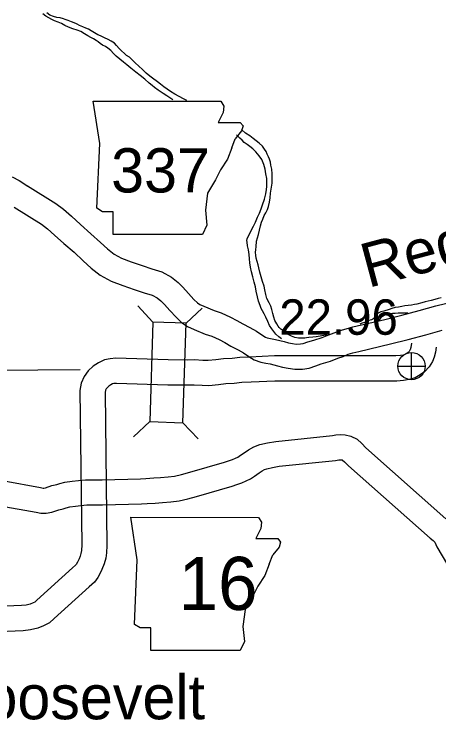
# Model space of a CAD drawing. Extents: x -939622 to -934222, y 1383701 to 1385301.
# Drawn here: x -936447.31 to -936432.12, y 1384640.62 to 1384665.88 of the extents above; entities that cross this region are included whole.
import ezdxf

# ---------------------------------------------------------------- set-up
doc = ezdxf.new("R2010")
doc.units = 0
for name, color, linetype in [('10', 7, 'Continuous'), ('2', 7, 'Continuous'), ('20', 7, 'Continuous'), ('24', 7, 'Continuous'), ('25', 7, 'Continuous'), ('26', 7, 'Continuous'), ('Level 10', 7, 'Continuous'), ('Level 21', 7, 'Continuous'), ('Level 9', 7, 'Continuous')]:
    doc.layers.add(name, color=color, linetype=linetype)

msp = doc.modelspace()

# ---------------------------------------------------------------- linework, layer by layer
at = {"layer": '10'}
for points in [[(-936433.1, 1384654.103), (-936433.125, 1384653.954), (-936433.144, 1384653.87), (-936433.152, 1384653.85), (-936433.18, 1384653.802), (-936433.213, 1384653.768), (-936433.263, 1384653.733), (-936433.329, 1384653.695), (-936433.388, 1384653.677), (-936433.494, 1384653.658), (-936433.655, 1384653.645), (-936436.454, 1384653.645), (-936438, 1384653.648), (-936438.882, 1384653.608), (-936439.232, 1384653.588), (-936439.513, 1384653.561), (-936439.824, 1384653.539), (-936440.092, 1384653.506), (-936440.374, 1384653.484), (-936440.555, 1384653.488), (-936440.853, 1384653.503), (-936441.123, 1384653.501), (-936441.797, 1384653.507), (-936443.673, 1384653.567), (-936443.877, 1384653.547), (-936444.077, 1384653.504), (-936444.286, 1384653.406), (-936444.484, 1384653.277), (-936444.655, 1384653.117), (-936444.809, 1384652.914), (-936444.905, 1384652.671), (-936444.953, 1384652.413), (-936444.89, 1384646.889), (-936444.904, 1384646.689), (-936444.917, 1384646.579), (-936444.941, 1384646.486), (-936444.983, 1384646.382), (-936445.046, 1384646.266), (-936445.089, 1384646.182), (-936445.109, 1384646.153), (-936445.217, 1384646.06), (-936446.493, 1384644.908), (-936446.571, 1384644.834), (-936446.627, 1384644.805), (-936446.732, 1384644.764), (-936446.873, 1384644.729), (-936447.049, 1384644.711), (-936448.152, 1384644.666)], [(-936432.212, 1384653.958), (-936432.241, 1384653.782), (-936432.282, 1384653.6), (-936432.342, 1384653.45), (-936432.459, 1384653.254), (-936432.626, 1384653.08), (-936432.782, 1384652.972), (-936432.965, 1384652.866), (-936433.174, 1384652.801), (-936433.379, 1384652.764), (-936433.619, 1384652.745), (-936436.455, 1384652.745), (-936437.98, 1384652.748), (-936438.836, 1384652.709), (-936439.163, 1384652.691), (-936439.438, 1384652.664), (-936439.737, 1384652.643), (-936440.002, 1384652.611), (-936440.348, 1384652.583), (-936440.587, 1384652.588), (-936440.871, 1384652.603), (-936441.123, 1384652.6), (-936441.816, 1384652.607), (-936443.642, 1384652.666), (-936443.737, 1384652.656), (-936443.788, 1384652.646), (-936443.847, 1384652.618), (-936443.926, 1384652.566), (-936443.985, 1384652.511), (-936444.017, 1384652.469), (-936444.036, 1384652.422), (-936444.052, 1384652.335), (-936443.99, 1384646.862), (-936444.008, 1384646.604), (-936444.031, 1384646.413), (-936444.084, 1384646.204), (-936444.168, 1384645.998), (-936444.249, 1384645.847), (-936444.316, 1384645.718), (-936444.435, 1384645.545), (-936444.622, 1384645.385), (-936445.882, 1384644.246), (-936446.045, 1384644.093), (-936446.255, 1384643.984), (-936446.459, 1384643.904), (-936446.718, 1384643.84), (-936446.985, 1384643.813), (-936448.129, 1384643.767)]]:
    msp.add_lwpolyline(points, dxfattribs=at)
at = {"layer": '2'}
msp.add_lwpolyline([(-936444.948, 1384653.155), (-936452.528, 1384653.09), (-936452.558, 1384653.089), (-936460.837, 1384653), (-936468.697, 1384652.791), (-936468.954, 1384652.794), (-936476.774, 1384652.811), (-936476.996, 1384652.818), (-936484.56, 1384652.835), (-936485.025, 1384652.843), (-936487.427, 1384652.852)], dxfattribs=at)
at = {"layer": '20'}
for p, q in [((-936442.343, 1384654.857), (-936442.884, 1384655.435)), ((-936441.155, 1384654.819), (-936440.578, 1384655.361)), ((-936442.458, 1384651.295), (-936443.036, 1384650.753)), ((-936441.27, 1384651.257), (-936440.729, 1384650.679))]:
    msp.add_line(p, q, dxfattribs=at)
msp.add_lwpolyline([(-936442.343, 1384654.857), (-936442.458, 1384651.295), (-936441.27, 1384651.257), (-936441.155, 1384654.819)], close=True, dxfattribs=at)
at = {"layer": '26'}
for p, q in [((-936433.094, 1384652.796), (-936433.094, 1384653.771)), ((-936433.582, 1384653.283), (-936432.607, 1384653.283))]:
    msp.add_line(p, q, dxfattribs=at)
msp.add_circle((-936433.094, 1384653.283), 0.487, dxfattribs=at)
at = {"layer": 'Level 10'}
for points in [[(-936447.38, 1384660.059), (-936447.124, 1384659.926), (-936446.822, 1384659.729)], [(-936446.83, 1384659.734), (-936445.816, 1384659.104), (-936445.539, 1384658.897), (-936445.256, 1384658.644), (-936444.929, 1384658.347), (-936444.56, 1384658.023), (-936444.224, 1384657.707), (-936443.971, 1384657.475), (-936443.732, 1384657.287), (-936443.473, 1384657.145), (-936443.12, 1384657.02), (-936442.726, 1384656.879), (-936442.386, 1384656.769), (-936442.023, 1384656.66), (-936441.675, 1384656.472), (-936441.444, 1384656.274), (-936441.277, 1384656.106), (-936441.076, 1384655.879), (-936440.875, 1384655.669), (-936440.746, 1384655.544), (-936440.671, 1384655.491), (-936440.521, 1384655.427), (-936440.157, 1384655.273), (-936439.904, 1384655.188), (-936439.57, 1384655.038), (-936439.34, 1384654.91), (-936439.131, 1384654.794), (-936438.874, 1384654.665), (-936438.634, 1384654.528), (-936438.418, 1384654.384), (-936438.316, 1384654.318), (-936438.253, 1384654.294), (-936438.141, 1384654.276), (-936437.962, 1384654.239), (-936437.809, 1384654.205), (-936437.655, 1384654.167), (-936437.495, 1384654.122), (-936437.354, 1384654.091), (-936437.219, 1384654.073), (-936437.071, 1384654.077), (-936436.967, 1384654.091), (-936436.802, 1384654.148), (-936436.594, 1384654.216), (-936436.295, 1384654.308), (-936436.049, 1384654.406), (-936435.862, 1384654.475), (-936435.647, 1384654.558), (-936435.436, 1384654.621), (-936435.197, 1384654.685), (-936434.055, 1384654.953), (-936433.436, 1384655.107), (-936432.819, 1384655.272), (-936432.222, 1384655.436), (-936431.532, 1384655.608)], [(-936447.305, 1384658.97), (-936446.324, 1384658.36), (-936446.11, 1384658.2), (-936445.859, 1384657.975), (-936445.528, 1384657.675), (-936445.166, 1384657.357), (-936444.837, 1384657.047), (-936444.554, 1384656.788), (-936444.23, 1384656.534), (-936443.843, 1384656.321), (-936443.421, 1384656.172), (-936443.016, 1384656.027), (-936442.654, 1384655.909), (-936442.369, 1384655.824), (-936442.187, 1384655.726), (-936442.057, 1384655.614), (-936441.934, 1384655.49), (-936441.738, 1384655.27), (-936441.514, 1384655.034), (-936441.322, 1384654.849), (-936441.11, 1384654.699), (-936440.872, 1384654.599), (-936440.477, 1384654.431), (-936440.233, 1384654.349), (-936439.972, 1384654.232), (-936439.776, 1384654.123), (-936439.553, 1384653.999), (-936439.299, 1384653.871), (-936439.106, 1384653.761), (-936438.913, 1384653.632), (-936438.722, 1384653.509), (-936438.482, 1384653.42), (-936438.305, 1384653.391), (-936438.152, 1384653.359), (-936438.015, 1384653.329), (-936437.885, 1384653.296), (-936437.713, 1384653.248), (-936437.51, 1384653.204), (-936437.266, 1384653.171), (-936437, 1384653.179), (-936436.758, 1384653.21), (-936436.513, 1384653.296), (-936436.322, 1384653.359), (-936435.996, 1384653.458), (-936435.726, 1384653.566), (-936435.545, 1384653.633), (-936435.356, 1384653.706), (-936435.192, 1384653.755), (-936434.978, 1384653.811), (-936433.843, 1384654.079), (-936433.211, 1384654.235), (-936432.583, 1384654.404), (-936431.995, 1384654.566)], [(-936447.668, 1384649.173), (-936446.364, 1384648.936), (-936446.271, 1384648.919), (-936446.248, 1384648.919), (-936446.191, 1384648.93), (-936445.965, 1384649.005), (-936445.779, 1384649.051), (-936445.67, 1384649.081), (-936445.493, 1384649.124), (-936445.229, 1384649.169), (-936445.011, 1384649.188), (-936444.753, 1384649.214), (-936444.157, 1384649.215), (-936442.791, 1384649.254), (-936442.592, 1384649.265), (-936442.309, 1384649.279), (-936442.076, 1384649.293), (-936441.803, 1384649.318), (-936441.573, 1384649.35), (-936441.318, 1384649.409), (-936441.028, 1384649.489), (-936439.783, 1384649.84), (-936439.637, 1384649.891), (-936439.497, 1384649.941), (-936439.389, 1384649.986), (-936439.312, 1384650.027), (-936439.212, 1384650.094), (-936439.043, 1384650.207), (-936438.924, 1384650.287), (-936438.74, 1384650.4), (-936438.516, 1384650.476), (-936438.244, 1384650.538), (-936437.951, 1384650.589), (-936435.924, 1384650.8), (-936435.8, 1384650.819), (-936435.646, 1384650.831), (-936435.464, 1384650.826), (-936435.26, 1384650.778), (-936435.044, 1384650.663), (-936434.868, 1384650.508), (-936434.725, 1384650.361), (-936431.864, 1384647.821)], [(-936447.818, 1384648.285), (-936446.523, 1384648.05), (-936446.351, 1384648.019), (-936446.164, 1384648.019), (-936445.965, 1384648.057), (-936445.715, 1384648.14), (-936445.549, 1384648.181), (-936445.444, 1384648.21), (-936445.312, 1384648.242), (-936445.115, 1384648.276), (-936444.927, 1384648.292), (-936444.707, 1384648.314), (-936444.144, 1384648.315), (-936442.753, 1384648.355), (-936442.545, 1384648.366), (-936442.259, 1384648.38), (-936442.007, 1384648.396), (-936441.699, 1384648.423), (-936441.409, 1384648.465), (-936441.098, 1384648.536), (-936440.786, 1384648.622), (-936439.513, 1384648.981), (-936439.338, 1384649.042), (-936439.169, 1384649.102), (-936439.005, 1384649.172), (-936438.851, 1384649.252), (-936438.709, 1384649.347), (-936438.542, 1384649.46), (-936438.437, 1384649.53), (-936438.355, 1384649.58), (-936438.271, 1384649.609), (-936438.066, 1384649.656), (-936437.827, 1384649.697), (-936435.81, 1384649.907), (-936435.696, 1384649.924), (-936435.622, 1384649.93), (-936435.582, 1384649.929), (-936435.58, 1384649.929), (-936435.559, 1384649.918), (-936435.489, 1384649.856), (-936435.348, 1384649.711), (-936432.433, 1384647.123), (-936432.326, 1384647.043), (-936432.286, 1384647.01), (-936432.265, 1384646.977), (-936432.187, 1384646.812), (-936431.813, 1384646.169)]]:
    msp.add_lwpolyline(points, dxfattribs=at)
at = {"layer": 'Level 21'}
for p, q in [((-936444.247, 1384661.246), (-936444.476, 1384662.768)), ((-936444.476, 1384662.768), (-936439.912, 1384662.766)), ((-936439.912, 1384662.766), (-936439.806, 1384662.591)), ((-936439.908, 1384662.768), (-936439.908, 1384662.768)), ((-936439.806, 1384662.591), (-936439.832, 1384662.362)), ((-936439.832, 1384662.362), (-936440.009, 1384662.007)), ((-936440.009, 1384662.007), (-936439.223, 1384662.007)), ((-936439.223, 1384662.007), (-936439.121, 1384661.88)), ((-936439.172, 1384661.702), (-936439.4, 1384661.423)), ((-936439.121, 1384661.88), (-936439.172, 1384661.702)), ((-936439.527, 1384661.093), (-936439.4, 1384661.423)), ((-936444.349, 1384658.936), (-936444.247, 1384661.246)), ((-936439.527, 1384661.093), (-936439.68, 1384660.687)), ((-936439.68, 1384660.687), (-936439.933, 1384660.307)), ((-936439.933, 1384660.307), (-936440.111, 1384659.951)), ((-936440.111, 1384659.951), (-936440.39, 1384659.469)), ((-936440.39, 1384659.469), (-936440.466, 1384658.86)), ((-936444.146, 1384658.809), (-936444.349, 1384658.936)), ((-936443.765, 1384658.809), (-936444.146, 1384658.809)), ((-936443.765, 1384657.997), (-936443.765, 1384658.809)), ((-936440.466, 1384658.86), (-936440.416, 1384658.327)), ((-936440.416, 1384658.327), (-936440.568, 1384657.997)), ((-936440.568, 1384657.997), (-936443.765, 1384657.997)), ((-936442.904, 1384646.349), (-936443.132, 1384647.872)), ((-936443.132, 1384647.872), (-936438.568, 1384647.87)), ((-936438.568, 1384647.87), (-936438.463, 1384647.694)), ((-936438.565, 1384647.872), (-936438.565, 1384647.872)), ((-936438.463, 1384647.694), (-936438.489, 1384647.466)), ((-936438.489, 1384647.466), (-936438.666, 1384647.111)), ((-936438.666, 1384647.111), (-936437.879, 1384647.111)), ((-936437.879, 1384647.111), (-936437.778, 1384646.984)), ((-936437.829, 1384646.806), (-936438.057, 1384646.527)), ((-936437.778, 1384646.984), (-936437.829, 1384646.806)), ((-936438.184, 1384646.197), (-936438.057, 1384646.527)), ((-936443.006, 1384644.04), (-936442.904, 1384646.349)), ((-936438.184, 1384646.197), (-936438.336, 1384645.791)), ((-936438.336, 1384645.791), (-936438.59, 1384645.41)), ((-936438.59, 1384645.41), (-936438.768, 1384645.055)), ((-936438.768, 1384645.055), (-936439.047, 1384644.573)), ((-936439.047, 1384644.573), (-936439.123, 1384643.964)), ((-936442.803, 1384643.913), (-936443.006, 1384644.04)), ((-936442.422, 1384643.913), (-936442.803, 1384643.913)), ((-936442.422, 1384643.101), (-936442.422, 1384643.913)), ((-936439.123, 1384643.964), (-936439.072, 1384643.431)), ((-936439.072, 1384643.431), (-936439.224, 1384643.101)), ((-936439.224, 1384643.101), (-936442.422, 1384643.101))]:
    msp.add_line(p, q, dxfattribs=at)
at = {"layer": 'Level 9'}
for points in [[(-936441.632, 1384662.812), (-936441.666, 1384662.837), (-936441.841, 1384662.959), (-936441.978, 1384663.042), (-936442.161, 1384663.158), (-936442.287, 1384663.254), (-936442.373, 1384663.323), (-936442.474, 1384663.414), (-936442.634, 1384663.548), (-936442.796, 1384663.679), (-936442.958, 1384663.807), (-936443.133, 1384663.944), (-936443.28, 1384664.063), (-936443.4, 1384664.159), (-936443.526, 1384664.27), (-936443.655, 1384664.378), (-936443.753, 1384664.466), (-936443.855, 1384664.574), (-936443.962, 1384664.665), (-936444.039, 1384664.717), (-936444.148, 1384664.774), (-936444.231, 1384664.826), (-936444.304, 1384664.884), (-936444.375, 1384664.939), (-936444.469, 1384664.994), (-936444.57, 1384665.045), (-936444.667, 1384665.1), (-936444.792, 1384665.181), (-936444.92, 1384665.253), (-936445.05, 1384665.303), (-936445.214, 1384665.356), (-936445.365, 1384665.409), (-936445.496, 1384665.475), (-936445.615, 1384665.541), (-936445.739, 1384665.592), (-936445.86, 1384665.643), (-936445.958, 1384665.688), (-936446.067, 1384665.748), (-936446.171, 1384665.806), (-936446.284, 1384665.887)], [(-936441.127, 1384662.793), (-936441.25, 1384662.854), (-936441.405, 1384662.931), (-936441.56, 1384663.014), (-936441.716, 1384663.112), (-936441.838, 1384663.193), (-936441.957, 1384663.277), (-936442.068, 1384663.368), (-936442.181, 1384663.461), (-936442.365, 1384663.591), (-936442.457, 1384663.661), (-936442.586, 1384663.769), (-936442.718, 1384663.898), (-936442.976, 1384664.14), (-936443.106, 1384664.266), (-936443.186, 1384664.336), (-936443.284, 1384664.403), (-936443.363, 1384664.473), (-936443.465, 1384664.564), (-936443.548, 1384664.652), (-936443.644, 1384664.757), (-936443.724, 1384664.836), (-936443.834, 1384664.909), (-936443.95, 1384664.969), (-936444.074, 1384665.028), (-936444.217, 1384665.103), (-936444.311, 1384665.145), (-936444.433, 1384665.214), (-936444.552, 1384665.286), (-936444.644, 1384665.338), (-936444.747, 1384665.384), (-936444.85, 1384665.426), (-936444.965, 1384665.474), (-936445.05, 1384665.517), (-936445.099, 1384665.54), (-936445.254, 1384665.608), (-936445.381, 1384665.655), (-936445.481, 1384665.692), (-936445.545, 1384665.717), (-936445.662, 1384665.747), (-936445.777, 1384665.765), (-936445.898, 1384665.798), (-936446.034, 1384665.849), (-936446.144, 1384665.927)], [(-936438.663, 1384657.254), (-936438.672, 1384657.353), (-936438.669, 1384657.455), (-936438.653, 1384657.552), (-936438.635, 1384657.754), (-936438.572, 1384657.999), (-936438.535, 1384658.153), (-936438.494, 1384658.302), (-936438.455, 1384658.432), (-936438.413, 1384658.548), (-936438.363, 1384658.672), (-936438.302, 1384658.773), (-936438.251, 1384658.886), (-936438.215, 1384658.998), (-936438.178, 1384659.155), (-936438.146, 1384659.307), (-936438.138, 1384659.472), (-936438.099, 1384659.693), (-936438.085, 1384659.828), (-936438.074, 1384659.985), (-936438.079, 1384660.168), (-936438.096, 1384660.333), (-936438.124, 1384660.48), (-936438.141, 1384660.585), (-936438.174, 1384660.692), (-936438.212, 1384660.772), (-936438.257, 1384660.874), (-936438.29, 1384660.966), (-936438.352, 1384661.048), (-936438.43, 1384661.149), (-936438.55, 1384661.266), (-936438.657, 1384661.35), (-936438.761, 1384661.432), (-936438.883, 1384661.522), (-936439.027, 1384661.626), (-936439.162, 1384661.74), (-936439.175, 1384661.75)], [(-936438.533, 1384658.755), (-936438.477, 1384658.91), (-936438.43, 1384659.061), (-936438.355, 1384659.262), (-936438.3, 1384659.45), (-936438.277, 1384659.598), (-936438.274, 1384659.715), (-936438.265, 1384659.848), (-936438.272, 1384659.992), (-936438.301, 1384660.166), (-936438.335, 1384660.333), (-936438.382, 1384660.5), (-936438.453, 1384660.673), (-936438.546, 1384660.803), (-936438.661, 1384660.95), (-936438.772, 1384661.064), (-936438.873, 1384661.137), (-936438.977, 1384661.215), (-936439.075, 1384661.291), (-936439.158, 1384661.364), (-936439.235, 1384661.44), (-936439.319, 1384661.528), (-936439.349, 1384661.554)], [(-936437.744, 1384654.259), (-936437.846, 1384654.331), (-936437.951, 1384654.421), (-936438.025, 1384654.516), (-936438.094, 1384654.613), (-936438.169, 1384654.737), (-936438.23, 1384654.88), (-936438.303, 1384655.029), (-936438.366, 1384655.15), (-936438.426, 1384655.263), (-936438.471, 1384655.346), (-936438.51, 1384655.453), (-936438.568, 1384655.608), (-936438.608, 1384655.766), (-936438.65, 1384655.97), (-936438.678, 1384656.125), (-936438.718, 1384656.293), (-936438.768, 1384656.478), (-936438.818, 1384656.66), (-936438.852, 1384656.822), (-936438.878, 1384656.974), (-936438.885, 1384657.127), (-936438.898, 1384657.28), (-936438.929, 1384657.439), (-936438.96, 1384657.592), (-936438.976, 1384657.718), (-936438.98, 1384657.778), (-936438.973, 1384657.838), (-936438.936, 1384657.926), (-936438.748, 1384658.289), (-936438.671, 1384658.435), (-936438.601, 1384658.609), (-936438.533, 1384658.755)], [(-936436.137, 1384654.403), (-936436.177, 1384654.39), (-936436.359, 1384654.35), (-936436.5, 1384654.331), (-936436.622, 1384654.321), (-936436.763, 1384654.303), (-936436.849, 1384654.291), (-936436.915, 1384654.284), (-936437.134, 1384654.281), (-936437.264, 1384654.307), (-936437.391, 1384654.355), (-936437.507, 1384654.412), (-936437.605, 1384654.485), (-936437.696, 1384654.552), (-936437.77, 1384654.607), (-936437.834, 1384654.665), (-936437.869, 1384654.712), (-936437.913, 1384654.792), (-936437.979, 1384654.914), (-936438.021, 1384655.03), (-936438.055, 1384655.165), (-936438.089, 1384655.305), (-936438.125, 1384655.43), (-936438.191, 1384655.546), (-936438.267, 1384655.706), (-936438.31, 1384655.849), (-936438.342, 1384656.017), (-936438.369, 1384656.149), (-936438.428, 1384656.313), (-936438.477, 1384656.477), (-936438.524, 1384656.644), (-936438.558, 1384656.802), (-936438.585, 1384656.91), (-936438.612, 1384657.026), (-936438.648, 1384657.146), (-936438.663, 1384657.254)], [(-936432.038, 1384655.728), (-936432.139, 1384655.698), (-936432.259, 1384655.668), (-936432.387, 1384655.631), (-936432.61, 1384655.583), (-936432.726, 1384655.553), (-936432.902, 1384655.506), (-936432.988, 1384655.483), (-936433.096, 1384655.465), (-936433.216, 1384655.453), (-936433.329, 1384655.438), (-936433.44, 1384655.42), (-936433.562, 1384655.398), (-936433.675, 1384655.377), (-936433.801, 1384655.344), (-936433.899, 1384655.314), (-936434.08, 1384655.255), (-936434.187, 1384655.225), (-936434.288, 1384655.175), (-936434.422, 1384655.033), (-936434.445, 1384654.987), (-936434.48, 1384654.962), (-936434.53, 1384654.94), (-936434.617, 1384654.91), (-936434.735, 1384654.859), (-936434.899, 1384654.803), (-936434.948, 1384654.785)], [(-936433.222, 1384655.183), (-936433.337, 1384655.176), (-936433.451, 1384655.173), (-936433.568, 1384655.173), (-936433.676, 1384655.167), (-936433.775, 1384655.161), (-936433.867, 1384655.156), (-936433.969, 1384655.138), (-936434.055, 1384655.112), (-936434.132, 1384655.064), (-936434.188, 1384655.018), (-936434.237, 1384654.956), (-936434.263, 1384654.902), (-936434.264, 1384654.898)]]:
    msp.add_lwpolyline(points, dxfattribs=at)

# ---------------------------------------------------------------- texts
at = {"layer": '24'}
msp.add_text('Roosevelt', height=1.584, dxfattribs=at).set_placement((-936449.9, 1384640.644))
at = {"layer": '25'}
msp.add_text('22.96', height=1.2672, dxfattribs=at).set_placement((-936437.825, 1384654.405))
at = {"layer": 'Level 21'}
for s, height, p in [('337', 1.584, (-936443.839, 1384659.498)), ('16', 1.9008, (-936441.428, 1384644.556))]:
    msp.add_text(s, height=height, dxfattribs=at).set_placement(p)
at = {"layer": 'Level 9'}
msp.add_text('Red', height=1.584, rotation=15, dxfattribs=at).set_placement((-936434.647, 1384656.075))

doc.saveas('drawing.dxf')
